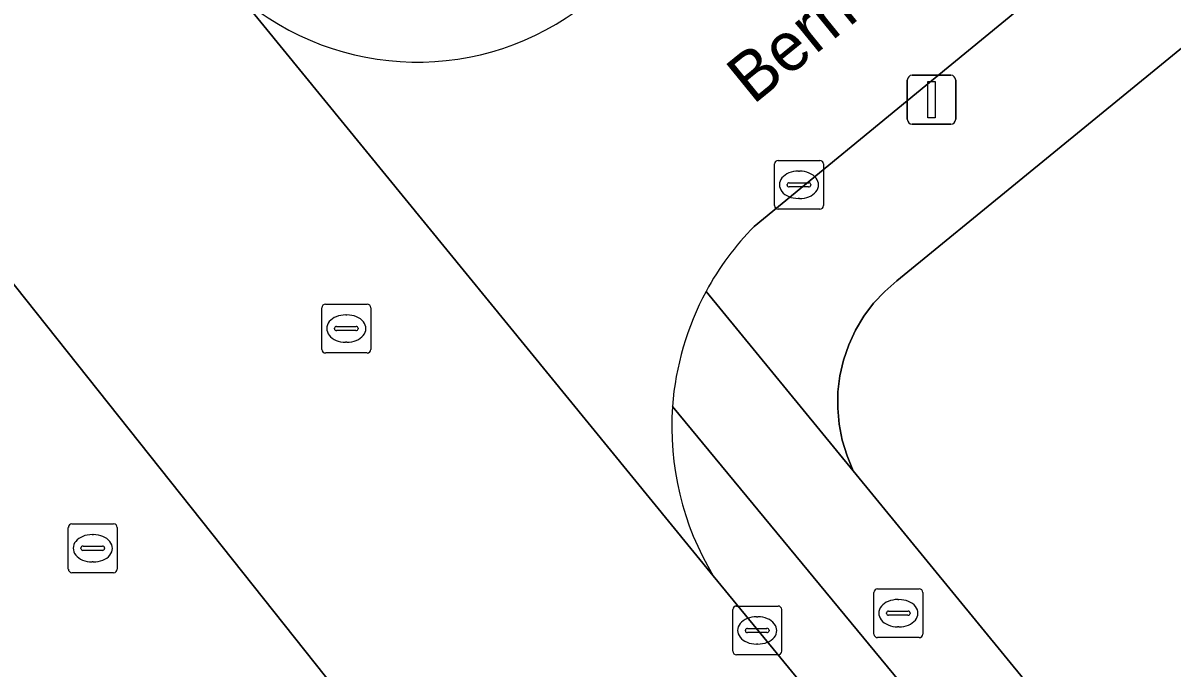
# Model space of a CAD drawing. Extents: x 157320 to 158835, y 386650 to 388491.
# Drawn here: x 157939.19 to 157962.71, y 387341.94 to 387355.15 of the extents above; entities that cross this region are included whole.
import ezdxf

# ---------------------------------------------------------------- set-up
doc = ezdxf.new("R2010")
doc.units = 0
for name, color, linetype in [('IMGEO_Brandkraan', 7, 'Continuous'), ('IMGEO_Erf', 7, 'Continuous'), ('IMGEO_Fietspad_open', 7, 'Continuous'), ('IMGEO_Groenvoorziening', 7, 'Continuous'), ('IMGEO_Kolk', 7, 'Continuous'), ('IMGEO_Lichtmast', 7, 'Continuous'), ('IMGEO_Openbare_ruimte_label', 7, 'Continuous'), ('IMGEO_Rijbaan_lokaal_gesloten', 7, 'Continuous'), ('IMGEO_Rioolput', 7, 'Continuous'), ('IMGEO_Voetpad_open', 7, 'Continuous')]:
    doc.layers.add(name, color=color, linetype=linetype)

msp = doc.modelspace()

# ---------------------------------------------------------------- linework, layer by layer
at = {"layer": 'IMGEO_Brandkraan'}
for p, q in [((157956.608, 387342.641), (157956.608, 387343.493)), ((157956.683, 387343.567), (157957.535, 387343.567)), ((157957.096, 387343.347), (157957.121, 387343.347)), ((157957.609, 387343.493), (157957.609, 387342.641)), ((157956.91, 387343.11), (157957.308, 387343.11)), ((157956.867, 387343.061), (157956.867, 387343.073)), ((157957.305, 387343.024), (157956.907, 387343.024)), ((157957.351, 387343.073), (157957.351, 387343.061)), ((157957.119, 387342.787), (157957.094, 387342.787)), ((157957.535, 387342.567), (157956.683, 387342.567))]:
    msp.add_line(p, q, dxfattribs=at)
for points in [[(157956.608, 387342.641), (157956.608, 387343.493)], [(157956.683, 387343.567), (157957.535, 387343.567)], [(157957.609, 387343.493), (157957.609, 387342.641)], [(157957.535, 387342.567), (157956.683, 387342.567)]]:
    msp.add_lwpolyline(points, dxfattribs=at)
for centre, radius, start, end in [((157956.685, 387343.491), 0.0765, 91.552, 178.448), ((157956.685, 387343.491), 0.0765, 91.552, 178.448), ((157957.533, 387343.491), 0.0765, 1.552, 88.448), ((157957.533, 387343.491), 0.0765, 1.552, 88.448), ((157956.907, 387343.07), 0.0403, 85.8775, 175.7526), ((157957.312, 387343.072), 0.0386, 1.7309, 96.639), ((157956.904, 387343.06), 0.0366, 178.938, 274.7102), ((157957.308, 387343.067), 0.043, 264.8664, 352.4533), ((157956.685, 387342.643), 0.0765, 181.552, 268.448), ((157956.685, 387342.643), 0.0765, 181.552, 268.448), ((157957.533, 387342.643), 0.0765, 271.552, 358.448), ((157957.533, 387342.643), 0.0765, 271.552, 358.448)]:
    msp.add_arc(centre, radius, start, end, dxfattribs=at)
for centre, major_axis, ratio, start_param, end_param in [((157957.095, 387343.067), (-0.387, 0.002), 0.722429, 4.712389, 7.853982), ((157957.12, 387343.067), (-0.39, 0.002), 0.717154, 1.570796, 4.712389)]:
    msp.add_ellipse(centre, major_axis=major_axis, ratio=ratio, start_param=start_param, end_param=end_param, dxfattribs=at)
at = {"layer": 'IMGEO_Erf'}
msp.add_lwpolyline([(157996.263, 387382.003), (157992.358, 387378.849), (157985.722, 387373.306), (157959.584, 387351.924), (157957.079, 387349.875), (157956.829, 387349.657), (157956.603, 387349.414), (157956.404, 387349.149), (157956.234, 387348.864), (157956.094, 387348.564), (157955.986, 387348.25), (157955.912, 387347.927), (157955.872, 387347.597), (157955.867, 387347.266), (157955.896, 387346.935), (157955.96, 387346.61), (157956.058, 387346.293), (157956.183, 387345.981), (157990.647, 387303.891), (157994.856, 387303.485), (158000, 387307.71)], dxfattribs=at)
at = {"layer": 'IMGEO_Fietspad_open'}
msp.add_arc((157947.26, 387359.941), 5.589, 231.8561, 310.7107, dxfattribs=at)
at = {"layer": 'IMGEO_Groenvoorziening'}
for points in [[(157953.173, 387349.657), (157956.183, 387345.981), (157956.058, 387346.293), (157955.96, 387346.61), (157955.896, 387346.935), (157955.867, 387347.266), (157955.872, 387347.597), (157955.912, 387347.927), (157955.986, 387348.25), (157956.094, 387348.564), (157956.234, 387348.864), (157956.404, 387349.149), (157956.603, 387349.414), (157956.829, 387349.657), (157957.079, 387349.875), (157959.584, 387351.924), (157985.722, 387373.306), (157985.135, 387374.415), (157984.019, 387375.497), (157957.862, 387354.028), (157954.159, 387350.989)], [(157953.321, 387343.835), (157955.584, 387341.078), (157961.452, 387333.927), (157962.681, 387334.949), (157952.486, 387347.303)]]:
    msp.add_lwpolyline(points, dxfattribs=at)
for centre, radius, start, end in [((157958.351, 387346.855), 5.888, 135.3992, 151.5802), ((157958.327, 387346.875), 5.856, 175.8064, 211.2688)]:
    msp.add_arc(centre, radius, start, end, dxfattribs=at)
at = {"layer": 'IMGEO_Kolk'}
for p, q in [((157954.649, 387352.34), (157955.501, 387352.34)), ((157954.574, 387351.414), (157954.574, 387352.266)), ((157955.062, 387352.12), (157955.087, 387352.12)), ((157955.575, 387352.266), (157955.575, 387351.414)), ((157954.833, 387351.834), (157954.833, 387351.846)), ((157954.876, 387351.883), (157955.274, 387351.883)), ((157955.317, 387351.846), (157955.317, 387351.834)), ((157955.271, 387351.797), (157954.873, 387351.797)), ((157955.501, 387351.34), (157954.649, 387351.34)), ((157955.085, 387351.56), (157955.06, 387351.56)), ((157953.719, 387342.288), (157953.719, 387343.14)), ((157953.794, 387343.214), (157954.646, 387343.214)), ((157954.72, 387343.14), (157954.72, 387342.288)), ((157954.207, 387342.994), (157954.232, 387342.994)), ((157953.978, 387342.708), (157953.978, 387342.72)), ((157954.416, 387342.671), (157954.018, 387342.671)), ((157954.021, 387342.757), (157954.419, 387342.757)), ((157954.462, 387342.72), (157954.462, 387342.708)), ((157954.23, 387342.434), (157954.205, 387342.434)), ((157954.646, 387342.214), (157953.794, 387342.214))]:
    msp.add_line(p, q, dxfattribs=at)
for points in [[(157954.649, 387352.34), (157955.501, 387352.34)], [(157954.574, 387351.414), (157954.574, 387352.266)], [(157955.575, 387352.266), (157955.575, 387351.414)], [(157955.501, 387351.34), (157954.649, 387351.34)], [(157953.719, 387342.288), (157953.719, 387343.14)], [(157953.794, 387343.214), (157954.646, 387343.214)], [(157954.72, 387343.14), (157954.72, 387342.288)], [(157954.646, 387342.214), (157953.794, 387342.214)]]:
    msp.add_lwpolyline(points, dxfattribs=at)
for centre, radius, start, end in [((157954.651, 387352.264), 0.0765, 91.552, 178.448), ((157954.651, 387352.264), 0.0765, 91.552, 178.448), ((157955.499, 387352.264), 0.0765, 1.552, 88.448), ((157955.499, 387352.264), 0.0765, 1.552, 88.448), ((157954.873, 387351.843), 0.0403, 85.8775, 175.7526), ((157954.87, 387351.833), 0.0366, 178.938, 274.7102), ((157955.274, 387351.84), 0.043, 264.8664, 352.4533), ((157955.278, 387351.845), 0.0386, 1.7309, 96.639), ((157954.651, 387351.416), 0.0765, 181.552, 268.448), ((157954.651, 387351.416), 0.0765, 181.552, 268.448), ((157955.499, 387351.416), 0.0765, 271.552, 358.448), ((157955.499, 387351.416), 0.0765, 271.552, 358.448), ((157953.796, 387343.138), 0.0765, 91.552, 178.448), ((157953.796, 387343.138), 0.0765, 91.552, 178.448), ((157954.644, 387343.138), 0.0765, 1.552, 88.448), ((157954.644, 387343.138), 0.0765, 1.552, 88.448), ((157954.018, 387342.717), 0.0403, 85.8775, 175.7526), ((157954.015, 387342.707), 0.0366, 178.938, 274.7102), ((157954.419, 387342.714), 0.043, 264.8664, 352.4533), ((157954.423, 387342.719), 0.0386, 1.7309, 96.639), ((157953.796, 387342.29), 0.0765, 181.552, 268.448), ((157953.796, 387342.29), 0.0765, 181.552, 268.448), ((157954.644, 387342.29), 0.0765, 271.552, 358.448), ((157954.644, 387342.29), 0.0765, 271.552, 358.448)]:
    msp.add_arc(centre, radius, start, end, dxfattribs=at)
for centre, major_axis, ratio, start_param, end_param in [((157955.061, 387351.84), (-0.387, 0.002), 0.722429, 4.712389, 7.853982), ((157955.086, 387351.84), (-0.39, 0.002), 0.717154, 1.570796, 4.712389), ((157954.206, 387342.714), (-0.387, 0.002), 0.722429, 4.712389, 7.853982), ((157954.231, 387342.714), (-0.39, 0.002), 0.717154, 1.570796, 4.712389)]:
    msp.add_ellipse(centre, major_axis=major_axis, ratio=ratio, start_param=start_param, end_param=end_param, dxfattribs=at)
at = {"layer": 'IMGEO_Lichtmast'}
for p, q in [((157957.292, 387353.183), (157957.292, 387353.983)), ((157957.292, 387353.983), (157957.292, 387353.183)), ((157957.392, 387354.083), (157958.182, 387354.083)), ((157958.182, 387354.083), (157957.392, 387354.083)), ((157958.282, 387353.983), (157958.282, 387353.183)), ((157958.282, 387353.183), (157958.282, 387353.983)), ((157958.182, 387353.083), (157957.392, 387353.083)), ((157957.392, 387353.083), (157958.182, 387353.083))]:
    msp.add_line(p, q, dxfattribs=at)
msp.add_lwpolyline([(157957.712, 387353.958), (157957.862, 387353.958), (157957.862, 387353.208), (157957.712, 387353.208), (157957.712, 387353.958)], dxfattribs=at)
for centre, start, end in [((157957.392, 387353.983), 90, 180), ((157957.392, 387353.983), 90, 180), ((157958.182, 387353.983), 0, 90), ((157958.182, 387353.983), 360, 90), ((157957.392, 387353.183), 180, 270), ((157957.392, 387353.183), 180, 270), ((157958.182, 387353.183), 270, 0), ((157958.182, 387353.183), 270, 0)]:
    msp.add_arc(centre, 0.1, start, end, dxfattribs=at)
at = {"layer": 'IMGEO_Rijbaan_lokaal_gesloten'}
for points in [[(157954.159, 387350.989), (157957.862, 387354.028), (157984.019, 387375.497), (157990.679, 387380.903)], [(157934.618, 387355.394), (157937.337, 387351.884), (157946.867, 387339.91), (157948.052, 387338.921), (157949.905, 387336.66), (157955.584, 387341.078), (157953.321, 387343.835), (157943.664, 387355.664)], [(157943.808, 387355.546), (157943.664, 387355.664), (157953.321, 387343.835)], [(157946.867, 387339.91), (157937.337, 387351.884)]]:
    msp.add_lwpolyline(points, dxfattribs=at)
for centre, radius, start, end in [((157947.26, 387359.941), 5.589, 231.8561, 310.7107), ((157958.351, 387346.855), 5.888, 135.3992, 151.5802), ((157958.335, 387346.873), 5.865, 151.6628, 175.7981), ((157958.327, 387346.875), 5.856, 175.8064, 211.2688)]:
    msp.add_arc(centre, radius, start, end, dxfattribs=at)
at = {"layer": 'IMGEO_Rioolput'}
for p, q in [((157945.309, 387348.47), (157945.309, 387349.322)), ((157945.384, 387349.396), (157946.236, 387349.396)), ((157946.31, 387349.322), (157946.31, 387348.47)), ((157945.797, 387349.176), (157945.822, 387349.176)), ((157945.568, 387348.89), (157945.568, 387348.902)), ((157946.006, 387348.853), (157945.608, 387348.853)), ((157945.611, 387348.939), (157946.009, 387348.939)), ((157946.052, 387348.902), (157946.052, 387348.89)), ((157945.82, 387348.616), (157945.795, 387348.616)), ((157946.236, 387348.396), (157945.384, 387348.396)), ((157940.12, 387343.971), (157940.12, 387344.823)), ((157940.195, 387344.897), (157941.047, 387344.897)), ((157941.121, 387344.823), (157941.121, 387343.971)), ((157940.608, 387344.677), (157940.633, 387344.677)), ((157940.379, 387344.391), (157940.379, 387344.403)), ((157940.817, 387344.354), (157940.419, 387344.354)), ((157940.422, 387344.44), (157940.82, 387344.44)), ((157940.863, 387344.403), (157940.863, 387344.391)), ((157940.631, 387344.117), (157940.606, 387344.117)), ((157941.047, 387343.897), (157940.195, 387343.897))]:
    msp.add_line(p, q, dxfattribs=at)
for points in [[(157945.309, 387348.47), (157945.309, 387349.322)], [(157945.384, 387349.396), (157946.236, 387349.396)], [(157946.31, 387349.322), (157946.31, 387348.47)], [(157946.236, 387348.396), (157945.384, 387348.396)], [(157940.12, 387343.971), (157940.12, 387344.823)], [(157940.195, 387344.897), (157941.047, 387344.897)], [(157941.121, 387344.823), (157941.121, 387343.971)], [(157941.047, 387343.897), (157940.195, 387343.897)]]:
    msp.add_lwpolyline(points, dxfattribs=at)
for centre, radius, start, end in [((157945.386, 387349.32), 0.0765, 91.552, 178.448), ((157945.386, 387349.32), 0.0765, 91.552, 178.448), ((157946.234, 387349.32), 0.0765, 1.552, 88.448), ((157946.234, 387349.32), 0.0765, 1.552, 88.448), ((157945.608, 387348.899), 0.0403, 85.8775, 175.7526), ((157945.605, 387348.889), 0.0366, 178.938, 274.7102), ((157946.009, 387348.896), 0.043, 264.8664, 352.4533), ((157946.013, 387348.901), 0.0386, 1.7309, 96.639), ((157945.386, 387348.472), 0.0765, 181.552, 268.448), ((157945.386, 387348.472), 0.0765, 181.552, 268.448), ((157946.234, 387348.472), 0.0765, 271.552, 358.448), ((157946.234, 387348.472), 0.0765, 271.552, 358.448), ((157940.197, 387344.821), 0.0765, 91.552, 178.448), ((157940.197, 387344.821), 0.0765, 91.552, 178.448), ((157941.045, 387344.821), 0.0765, 1.552, 88.448), ((157941.045, 387344.821), 0.0765, 1.552, 88.448), ((157940.419, 387344.4), 0.0403, 85.8775, 175.7526), ((157940.416, 387344.39), 0.0366, 178.938, 274.7102), ((157940.82, 387344.397), 0.043, 264.8664, 352.4533), ((157940.824, 387344.402), 0.0386, 1.7309, 96.639), ((157940.197, 387343.973), 0.0765, 181.552, 268.448), ((157940.197, 387343.973), 0.0765, 181.552, 268.448), ((157941.045, 387343.973), 0.0765, 271.552, 358.448), ((157941.045, 387343.973), 0.0765, 271.552, 358.448)]:
    msp.add_arc(centre, radius, start, end, dxfattribs=at)
for centre, major_axis, ratio, start_param, end_param in [((157945.796, 387348.896), (-0.387, 0.002), 0.722429, 4.712389, 7.853982), ((157945.821, 387348.896), (-0.39, 0.002), 0.717154, 1.570796, 4.712389), ((157940.607, 387344.397), (-0.387, 0.002), 0.722429, 4.712389, 7.853982), ((157940.632, 387344.397), (-0.39, 0.002), 0.717154, 1.570796, 4.712389)]:
    msp.add_ellipse(centre, major_axis=major_axis, ratio=ratio, start_param=start_param, end_param=end_param, dxfattribs=at)
at = {"layer": 'IMGEO_Voetpad_open'}
for points in [[(157994.037, 387299.8), (157990.647, 387303.891), (157956.183, 387345.981), (157953.173, 387349.657)], [(157952.486, 387347.303), (157962.681, 387334.949), (157965.801, 387331.153), (157968.009, 387328.477), (157971.093, 387324.678), (157978.809, 387315.263), (157982.175, 387311.106), (157991.617, 387299.597)]]:
    msp.add_lwpolyline(points, dxfattribs=at)
msp.add_arc((157958.335, 387346.873), 5.865, 151.6628, 175.7981, dxfattribs=at)

# ---------------------------------------------------------------- texts
at = {"layer": 'IMGEO_Openbare_ruimte_label'}
msp.add_text('Bernard Schoonbeeklaan', height=1, rotation=39.1161, dxfattribs=at).set_placement((157954.136, 387353.468))

doc.saveas('drawing.dxf')
